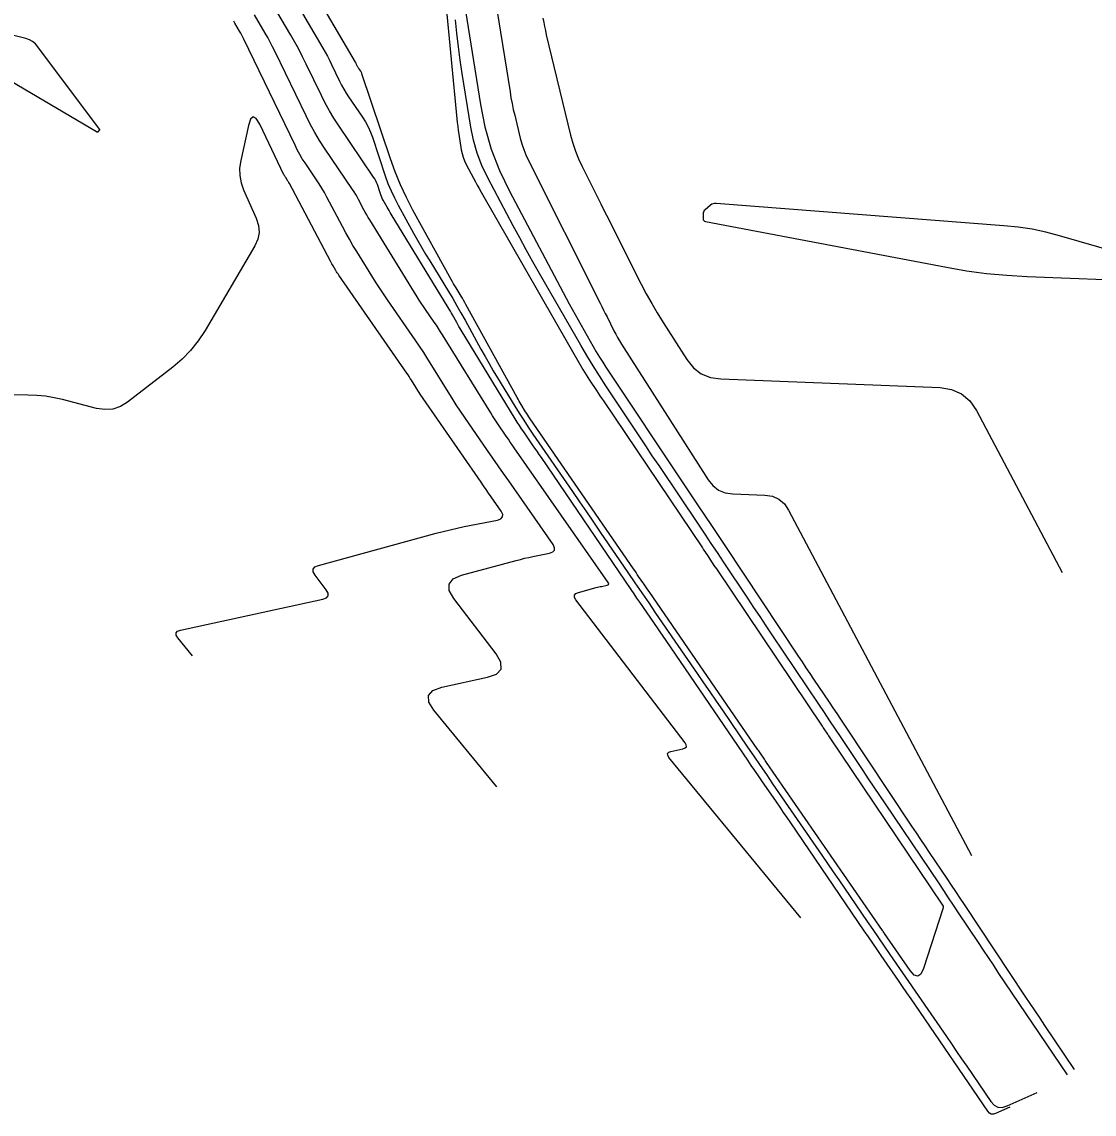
# Model space of a CAD drawing. Extents: x 658976 to 668721, y 639543 to 647196.
# Drawn here: x 663044.5 to 663147.9, y 642109.8 to 642215.1 of the extents above; entities that cross this region are included whole.
import ezdxf

# ---------------------------------------------------------------- set-up
doc = ezdxf.new("R2010")
doc.units = 0
doc.layers.add('Ex_Major Contours', color=7, linetype='Continuous')
doc.layers.add('Ex_Minor Contours', color=7, linetype='Continuous')

msp = doc.modelspace()

# ---------------------------------------------------------------- linework, layer by layer
at = {"layer": 'Ex_Major Contours'}
for points in [[(663084.8, 642222.98), (663086.43, 642205.79), (663086.47, 642205.42), (663086.51, 642205.04), (663086.56, 642204.67), (663086.62, 642204.29), (663086.86, 642202.8), (663086.93, 642202.43), (663087.03, 642202.08), (663087.17, 642201.73), (663087.33, 642201.39), (663088.04, 642200.05), (663088.22, 642199.72), (663088.4, 642199.38), (663088.59, 642199.05), (663088.77, 642198.72), (663098.6, 642181.62), (663098.75, 642181.36), (663098.91, 642181.1), (663099.07, 642180.84), (663099.23, 642180.59), (663099.9, 642179.58), (663100.07, 642179.33), (663100.24, 642179.08), (663100.4, 642178.83), (663100.57, 642178.58), (663110.12, 642164.39), (663110.23, 642164.22), (663110.34, 642164.05), (663110.45, 642163.89), (663110.57, 642163.72), (663111.01, 642163.04), (663111.13, 642162.87), (663111.24, 642162.71), (663111.35, 642162.54), (663111.47, 642162.37), (663121.67, 642147.2), (663121.73, 642147.12), (663121.78, 642147.03), (663121.84, 642146.95), (663121.9, 642146.86), (663122.12, 642146.52), (663122.18, 642146.44), (663122.24, 642146.35), (663122.29, 642146.27), (663122.35, 642146.18), (663133.22, 642130.04), (663133.23, 642130.02), (663133.34, 642129.85), (663133.35, 642129.84), (663133.36, 642129.81), (663133.36, 642129.79), (663133.36, 642129.77), (663133.35, 642129.68), (663133.34, 642129.66), (663133.34, 642129.64), (663133.33, 642129.61), (663133.33, 642129.59), (663131.45, 642123.82), (663131.2, 642123.28), (663130.9, 642123.07), (663130.55, 642123.19), (663130.16, 642123.63), (663127.69, 642127.21), (663127.67, 642127.24), (663127.66, 642127.26), (663127.64, 642127.28), (663127.63, 642127.31), (663127.56, 642127.4), (663127.53, 642127.44), (663127.5, 642127.49), (663116.32, 642143.7), (663116.25, 642143.8), (663116.18, 642143.9), (663116.11, 642144.01), (663116.04, 642144.11), (663115.76, 642144.52), (663115.69, 642144.62), (663115.62, 642144.73), (663115.55, 642144.83), (663115.48, 642144.93), (663104.97, 642160.18), (663104.85, 642160.36), (663104.72, 642160.55), (663104.6, 642160.73), (663104.47, 642160.92), (663103.97, 642161.65), (663103.84, 642161.84), (663103.72, 642162.02), (663103.59, 642162.21), (663103.46, 642162.39), (663093.5, 642176.86), (663093.38, 642177.03), (663093.27, 642177.19), (663093.17, 642177.36), (663093.06, 642177.53), (663092.64, 642178.22), (663092.54, 642178.39), (663092.44, 642178.56), (663092.34, 642178.73), (663092.24, 642178.91), (663087.31, 642187.87), (663087.2, 642188.08), (663087.08, 642188.28), (663086.96, 642188.48), (663086.84, 642188.68), (663086.36, 642189.47), (663086.24, 642189.67), (663086.12, 642189.87), (663086, 642190.07), (663085.89, 642190.28), (663082.18, 642196.99), (663081.56, 642198.19), (663080.99, 642199.42), (663080.47, 642200.67), (663080.02, 642201.94), (663077.28, 642210.11), (663077.26, 642210.18), (663077.23, 642210.25), (663077.19, 642210.31), (663077.16, 642210.37), (663076.98, 642210.63), (663076.95, 642210.68), (663076.92, 642210.73), (663076.89, 642210.78), (663076.86, 642210.83), (663076.76, 642211.04), (663076.73, 642211.1), (663076.71, 642211.15), (663076.68, 642211.2), (663076.65, 642211.25), (663071.57, 642219.92)], [(663041.45, 642210.58), (663051.66, 642204.55), (663051.68, 642204.54), (663051.7, 642204.53), (663051.71, 642204.53), (663051.73, 642204.53), (663051.81, 642204.54), (663051.82, 642204.54), (663051.84, 642204.54), (663051.85, 642204.55), (663051.87, 642204.57), (663051.97, 642204.69), (663051.98, 642204.72), (663051.99, 642204.74), (663051.99, 642204.77), (663051.97, 642204.8), (663046.02, 642212.74), (663045.78, 642213.02), (663045.5, 642213.24), (663045.19, 642213.41), (663044.84, 642213.53), (663043.18, 642213.96)], [(663060.94, 642153.99), (663059.52, 642155.72), (663059.36, 642155.99), (663059.35, 642156.2), (663059.48, 642156.35), (663059.77, 642156.46), (663073.5, 642159.44), (663073.85, 642159.57), (663074.02, 642159.76), (663074.02, 642160.02), (663073.83, 642160.34), (663072.75, 642161.76), (663072.56, 642162.08), (663072.56, 642162.35), (663072.72, 642162.56), (663073.07, 642162.7), (663084.45, 642165.82), (663085.12, 642165.99), (663085.79, 642166.15), (663086.46, 642166.31), (663087.13, 642166.45), (663090.35, 642167.08), (663090.68, 642167.2), (663090.85, 642167.38), (663090.86, 642167.63), (663090.7, 642167.94), (663089.73, 642169.33), (663089.49, 642169.68), (663089.25, 642170.02), (663089.01, 642170.37), (663088.77, 642170.72), (663082.89, 642179.23), (663082.78, 642179.4), (663082.67, 642179.57), (663082.56, 642179.73), (663082.46, 642179.9), (663082.04, 642180.58), (663081.94, 642180.75), (663081.83, 642180.92), (663081.72, 642181.08), (663081.6, 642181.25), (663075.04, 642190.71), (663074.97, 642190.82), (663074.9, 642190.93), (663074.83, 642191.04), (663074.76, 642191.15), (663074.49, 642191.59), (663074.42, 642191.7), (663074.36, 642191.81), (663074.29, 642191.92), (663074.23, 642192.04), (663070.27, 642199.56), (663070.23, 642199.63), (663070.19, 642199.7), (663070.14, 642199.77), (663070.1, 642199.84), (663069.92, 642200.11), (663069.87, 642200.18), (663069.83, 642200.25), (663069.79, 642200.32), (663069.75, 642200.39), (663067.41, 642205.26), (663067.07, 642205.81), (663066.78, 642205.97), (663066.53, 642205.74), (663066.33, 642205.13), (663065.58, 642201.77), (663065.47, 642201.04), (663065.48, 642200.33), (663065.61, 642199.62), (663065.86, 642198.93), (663067.08, 642196.19), (663067.3, 642195.5), (663067.35, 642194.83), (663067.23, 642194.17), (663066.93, 642193.52), (663062.14, 642185.37), (663061.48, 642184.37), (663060.75, 642183.45), (663059.92, 642182.6), (663059.02, 642181.83), (663054.66, 642178.46), (663053.97, 642178.03), (663053.24, 642177.79), (663052.48, 642177.73), (663051.68, 642177.85), (663048.39, 642178.7), (663047.57, 642178.88), (663046.73, 642179.02), (663045.9, 642179.1), (663045.05, 642179.13), (663041.02, 642179.15)], [(663152.15, 642192.32), (663144.57, 642194.51), (663143.25, 642194.85), (663141.92, 642195.13), (663140.57, 642195.33), (663139.21, 642195.47), (663111.45, 642197.62), (663111.3, 642197.62), (663111.16, 642197.59), (663111.03, 642197.54), (663110.91, 642197.45), (663110.38, 642197.02), (663110.3, 642196.94), (663110.25, 642196.85), (663110.21, 642196.74), (663110.2, 642196.63), (663110.2, 642196.16), (663110.21, 642196.05), (663110.25, 642195.97), (663110.33, 642195.91), (663110.43, 642195.88), (663133.68, 642191.46), (663135.61, 642191.13), (663137.54, 642190.87), (663139.49, 642190.69), (663141.44, 642190.58), (663153.06, 642190.12)]]:
    msp.add_lwpolyline(points, dxfattribs=at)
at = {"layer": 'Ex_Minor Contours'}
for points in [[(663089.55, 642220.92), (663091.56, 642208.39), (663091.65, 642207.82), (663091.76, 642207.26), (663091.88, 642206.7), (663092.01, 642206.14), (663092.55, 642203.92), (663092.7, 642203.37), (663092.88, 642202.83), (663093.09, 642202.3), (663093.33, 642201.78), (663100.25, 642188), (663100.42, 642187.67), (663100.58, 642187.33), (663100.75, 642187), (663100.92, 642186.67), (663101.59, 642185.34), (663101.76, 642185.02), (663101.94, 642184.69), (663102.12, 642184.37), (663102.32, 642184.06), (663110.68, 642170.97), (663111.14, 642170.4), (663111.69, 642169.98), (663112.33, 642169.71), (663113.06, 642169.6), (663116.16, 642169.48), (663116.89, 642169.37), (663117.51, 642169.09), (663118.03, 642168.65), (663118.44, 642168.05), (663136.07, 642134.72)], [(663086.71, 642219.63), (663088.7, 642207.18), (663089.14, 642205), (663089.75, 642202.87), (663090.54, 642200.81), (663091.5, 642198.81), (663097.27, 642187.93), (663097.55, 642187.41), (663097.83, 642186.9), (663098.12, 642186.38), (663098.41, 642185.87), (663099.58, 642183.83), (663099.88, 642183.32), (663100.19, 642182.81), (663100.5, 642182.32), (663100.82, 642181.82), (663108.42, 642170.38), (663108.74, 642169.9), (663109.06, 642169.42), (663109.38, 642168.94), (663109.7, 642168.46), (663110.99, 642166.55), (663111.31, 642166.08), (663111.63, 642165.6), (663111.95, 642165.12), (663112.27, 642164.64), (663119.37, 642153.95), (663119.74, 642153.39), (663120.11, 642152.84), (663120.48, 642152.29), (663120.85, 642151.73), (663122.34, 642149.52), (663122.71, 642148.97), (663123.08, 642148.41), (663123.45, 642147.86), (663123.82, 642147.3), (663130.31, 642137.54), (663130.73, 642136.91), (663131.15, 642136.28), (663131.57, 642135.65), (663132, 642135.02), (663133.69, 642132.5), (663134.12, 642131.87), (663134.54, 642131.24), (663134.96, 642130.61), (663135.38, 642129.98), (663141.24, 642121.16), (663141.72, 642120.45), (663142.19, 642119.75), (663142.66, 642119.04), (663143.14, 642118.33), (663145.99, 642114.09)], [(663070.12, 642218.38), (663073.51, 642212.59), (663073.73, 642212.21), (663073.94, 642211.82), (663074.14, 642211.43), (663074.34, 642211.03), (663075.11, 642209.43), (663075.31, 642209.03), (663075.52, 642208.65), (663075.75, 642208.27), (663075.99, 642207.9), (663077.32, 642205.93), (663077.61, 642205.48), (663077.87, 642205), (663078.09, 642204.51), (663078.28, 642204.01), (663079.52, 642200.29), (663079.78, 642199.56), (663080.08, 642198.85), (663080.4, 642198.15), (663080.76, 642197.47), (663082.25, 642194.75), (663082.63, 642194.08), (663083.02, 642193.41), (663083.41, 642192.74), (663083.81, 642192.08), (663085.61, 642189.13), (663086.03, 642188.44), (663086.43, 642187.75), (663086.83, 642187.06), (663087.22, 642186.36), (663088.76, 642183.56), (663089.15, 642182.86), (663089.55, 642182.17), (663089.95, 642181.48), (663090.36, 642180.79), (663092.03, 642178.06), (663092.45, 642177.38), (663092.88, 642176.71), (663093.32, 642176.04), (663093.77, 642175.38), (663097.6, 642169.82), (663098.27, 642168.85), (663098.94, 642167.87), (663099.61, 642166.89), (663100.27, 642165.92), (663102.94, 642162.01), (663103.6, 642161.03), (663104.27, 642160.06), (663104.94, 642159.08), (663105.61, 642158.11), (663109.62, 642152.28), (663110.23, 642151.39), (663110.84, 642150.51), (663111.45, 642149.62), (663112.05, 642148.73), (663114.47, 642145.18), (663115.08, 642144.3), (663115.68, 642143.41), (663116.29, 642142.53), (663116.9, 642141.64), (663121.65, 642134.76), (663122.2, 642133.96), (663122.74, 642133.16), (663123.29, 642132.36), (663123.84, 642131.56), (663126.02, 642128.36), (663126.56, 642127.57), (663127.11, 642126.77), (663127.66, 642125.97), (663128.21, 642125.17), (663133.67, 642117.25), (663134.16, 642116.54), (663134.65, 642115.83), (663135.13, 642115.12), (663135.62, 642114.4), (663137.94, 642111), (663138.27, 642110.64), (663138.63, 642110.45), (663139.05, 642110.42), (663139.51, 642110.56), (663142.42, 642111.87)], [(663139.79, 642110.46), (663138.41, 642109.84), (663138.19, 642109.77), (663137.99, 642109.78), (663137.81, 642109.88), (663137.66, 642110.05), (663130.68, 642120.29), (663130.27, 642120.89), (663129.86, 642121.49), (663129.44, 642122.08), (663129.03, 642122.68), (663127.38, 642125.08), (663126.97, 642125.67), (663126.56, 642126.27), (663126.15, 642126.87), (663125.74, 642127.47), (663118.65, 642137.87), (663118.3, 642138.38), (663117.96, 642138.88), (663117.61, 642139.39), (663117.26, 642139.89), (663115.87, 642141.91), (663115.53, 642142.41), (663115.18, 642142.92), (663114.83, 642143.42), (663114.49, 642143.93), (663106.62, 642155.47), (663106.34, 642155.88), (663106.06, 642156.29), (663105.78, 642156.7), (663105.5, 642157.11), (663104.38, 642158.74), (663104.09, 642159.15), (663103.81, 642159.56), (663103.53, 642159.97), (663103.25, 642160.38), (663094.59, 642173.1), (663094.38, 642173.41), (663094.17, 642173.72), (663093.95, 642174.03), (663093.74, 642174.34), (663092.89, 642175.58), (663092.67, 642175.89), (663092.47, 642176.21), (663092.26, 642176.52), (663092.07, 642176.84), (663086.85, 642185.39), (663086.74, 642185.57), (663086.63, 642185.76), (663086.53, 642185.94), (663086.42, 642186.13), (663086.02, 642186.87), (663085.91, 642187.05), (663085.81, 642187.24), (663085.7, 642187.42), (663085.59, 642187.6), (663080.09, 642196.6), (663079.99, 642196.76), (663079.9, 642196.93), (663079.8, 642197.1), (663079.71, 642197.27), (663079.33, 642197.94), (663079.24, 642198.11), (663079.16, 642198.28), (663079.09, 642198.46), (663079.03, 642198.64), (663078.76, 642199.44), (663078.69, 642199.63), (663078.61, 642199.81), (663078.51, 642199.99), (663078.4, 642200.16), (663075.01, 642205.16), (663074.56, 642205.86), (663074.13, 642206.57), (663073.73, 642207.29), (663073.36, 642208.03), (663071.89, 642211.07), (663071.54, 642211.78), (663071.17, 642212.49), (663070.79, 642213.18), (663070.4, 642213.87), (663068.66, 642216.83)], [(663119.62, 642128.7), (663106.89, 642144.19), (663106.77, 642144.39), (663106.76, 642144.56), (663106.87, 642144.68), (663107.09, 642144.77), (663108.24, 642145.01), (663108.47, 642145.1), (663108.58, 642145.22), (663108.57, 642145.39), (663108.45, 642145.6), (663097.92, 642159.37), (663097.78, 642159.62), (663097.77, 642159.82), (663097.9, 642159.98), (663098.16, 642160.09), (663099.88, 642160.56), (663100, 642160.6), (663100.13, 642160.63), (663100.26, 642160.66), (663100.39, 642160.68), (663100.92, 642160.79), (663101.02, 642160.82), (663101.07, 642160.88), (663101.08, 642160.96), (663101.03, 642161.06), (663091.97, 642174.06), (663091.78, 642174.33), (663091.59, 642174.61), (663091.4, 642174.89), (663091.2, 642175.17), (663090.44, 642176.28), (663090.25, 642176.56), (663090.06, 642176.84), (663089.88, 642177.13), (663089.7, 642177.41), (663085.06, 642184.94), (663084.86, 642185.25), (663084.66, 642185.56), (663084.46, 642185.87), (663084.25, 642186.17), (663083.41, 642187.38), (663083.21, 642187.69), (663083, 642188), (663082.8, 642188.3), (663082.61, 642188.62), (663078.02, 642196.04), (663077.88, 642196.28), (663077.74, 642196.52), (663077.6, 642196.77), (663077.47, 642197.01), (663076.95, 642198), (663076.82, 642198.25), (663076.68, 642198.49), (663076.53, 642198.73), (663076.37, 642198.96), (663073.67, 642202.95), (663073.18, 642203.7), (663072.72, 642204.47), (663072.28, 642205.26), (663071.88, 642206.06), (663068.89, 642212.26), (663068.66, 642212.72), (663068.43, 642213.17), (663068.19, 642213.62), (663067.93, 642214.06), (663066.91, 642215.81)], [(663145.33, 642113.57), (663138.67, 642123.45), (663138.19, 642124.17), (663137.71, 642124.89), (663137.23, 642125.6), (663136.75, 642126.32), (663134.84, 642129.2), (663134.36, 642129.92), (663133.88, 642130.64), (663133.4, 642131.36), (663132.92, 642132.07), (663127.77, 642139.72), (663127.23, 642140.52), (663126.7, 642141.32), (663126.16, 642142.12), (663125.63, 642142.92), (663123.5, 642146.12), (663122.97, 642146.92), (663122.43, 642147.72), (663121.9, 642148.52), (663121.36, 642149.32), (663116.86, 642156.01), (663116.27, 642156.89), (663115.68, 642157.77), (663115.09, 642158.65), (663114.5, 642159.54), (663112.16, 642163.06), (663111.57, 642163.94), (663110.98, 642164.83), (663110.39, 642165.71), (663109.8, 642166.58), (663105.94, 642172.33), (663105.29, 642173.29), (663104.65, 642174.25), (663104.01, 642175.21), (663103.37, 642176.17), (663100.81, 642180.02), (663100.18, 642180.99), (663099.57, 642181.97), (663098.97, 642182.96), (663098.38, 642183.95), (663094.42, 642190.86), (663093.77, 642192), (663093.13, 642193.15), (663092.5, 642194.3), (663091.88, 642195.45), (663089.41, 642200.1), (663088.85, 642201.27), (663088.39, 642202.48), (663088.03, 642203.72), (663087.78, 642204.99), (663086.95, 642210.16), (663086.76, 642211.45), (663086.58, 642212.74), (663086.43, 642214.04), (663086.29, 642215.34)], [(663094.74, 642215.49), (663094.81, 642215.09), (663094.89, 642214.69), (663094.97, 642214.29), (663095.06, 642213.89), (663097.41, 642204.21), (663097.62, 642203.43), (663097.87, 642202.67), (663098.17, 642201.92), (663098.51, 642201.19), (663099.96, 642198.3), (663100.33, 642197.58), (663100.69, 642196.86), (663101.05, 642196.13), (663101.42, 642195.41), (663104.22, 642189.85), (663104.71, 642188.91), (663105.23, 642187.98), (663105.76, 642187.06), (663106.33, 642186.15), (663108.62, 642182.57), (663109.25, 642181.78), (663110.01, 642181.2), (663110.89, 642180.84), (663111.89, 642180.69), (663133.05, 642179.86), (663134.16, 642179.69), (663135.12, 642179.27), (663135.92, 642178.59), (663136.56, 642177.65), (663144.83, 642162.02)], [(663090.28, 642141.34), (663084.21, 642148.73), (663083.72, 642149.52), (663083.69, 642150.16), (663084.11, 642150.63), (663084.98, 642150.95), (663089.39, 642151.91), (663090.27, 642152.23), (663090.7, 642152.71), (663090.68, 642153.36), (663090.22, 642154.18), (663086.13, 642159.52), (663085.7, 642160.29), (663085.68, 642160.91), (663086.07, 642161.4), (663086.88, 642161.75), (663092.16, 642163.19), (663092.56, 642163.29), (663092.96, 642163.39), (663093.36, 642163.48), (663093.76, 642163.56), (663095.37, 642163.88), (663095.7, 642164), (663095.86, 642164.17), (663095.86, 642164.41), (663095.71, 642164.72), (663091.44, 642170.85), (663090.93, 642171.58), (663090.42, 642172.32), (663089.91, 642173.05), (663089.4, 642173.79), (663087.2, 642176.98), (663086.78, 642177.59), (663086.38, 642178.21), (663085.98, 642178.83), (663085.58, 642179.46), (663084.03, 642181.98), (663083.64, 642182.61), (663083.24, 642183.23), (663082.83, 642183.85), (663082.41, 642184.46), (663079.73, 642188.32), (663079.34, 642188.89), (663078.96, 642189.47), (663078.59, 642190.05), (663078.22, 642190.63), (663076.77, 642192.99), (663076.41, 642193.58), (663076.06, 642194.18), (663075.72, 642194.78), (663075.4, 642195.39), (663073.9, 642198.24), (663073.66, 642198.67), (663073.42, 642199.09), (663073.16, 642199.5), (663072.89, 642199.91), (663071.79, 642201.53), (663071.52, 642201.94), (663071.27, 642202.36), (663071.04, 642202.79), (663070.82, 642203.23), (663065.89, 642213.46), (663065.79, 642213.65), (663065.69, 642213.85), (663065.58, 642214.05), (663065.47, 642214.24), (663065.02, 642215.01), (663064.92, 642215.2)]]:
    msp.add_lwpolyline(points, dxfattribs=at)

doc.saveas('drawing.dxf')
